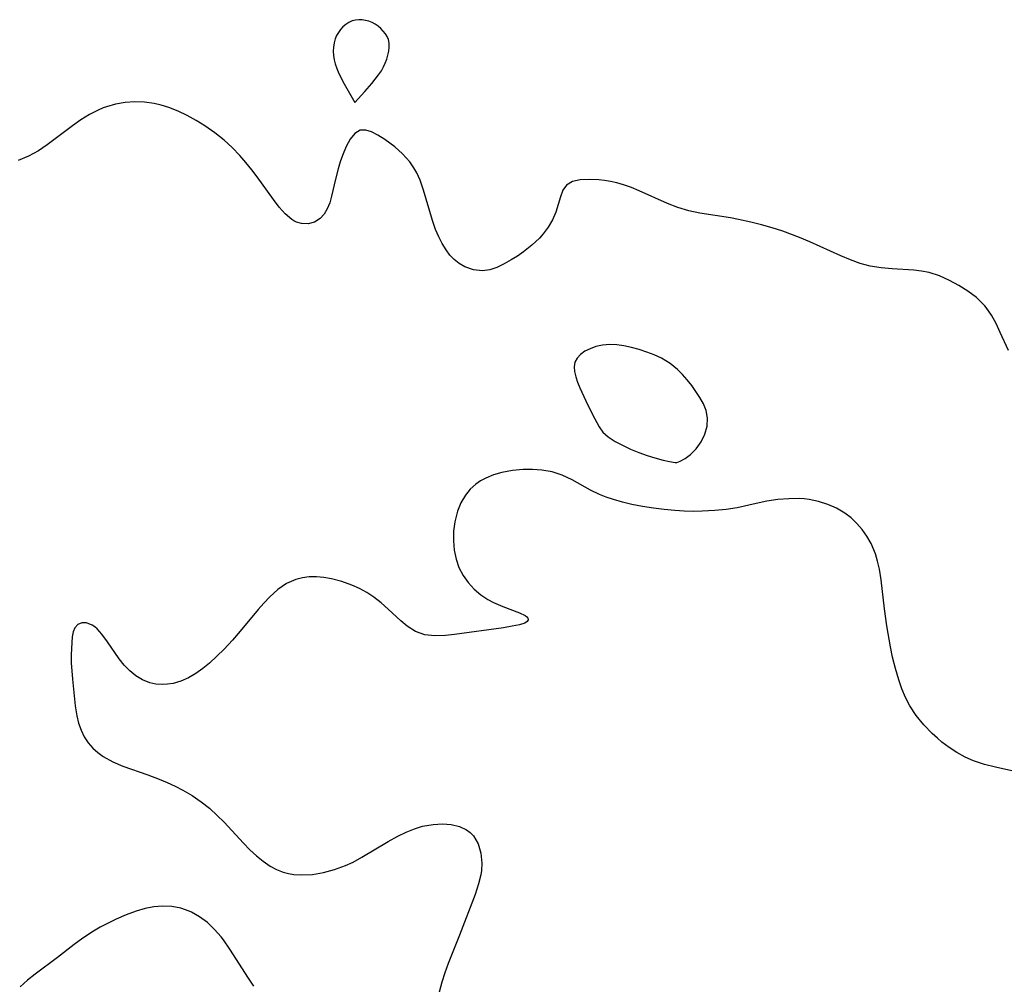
# Model space of a CAD drawing. Header units: metres. Extents: x 1073367 to 1082519, y 1569854 to 1574957.
# Tile 311 of 656: x 1076176 to 1076330, y 1572816 to 1572967. Entities that reach past the tile are written whole.
import ezdxf

# ---------------------------------------------------------------- set-up
doc = ezdxf.new("R2010")
doc.units = ezdxf.units.M
doc.layers.add('CGG_CurvaNivelLidar_v1', color=253, linetype='Continuous', lineweight=30)

msp = doc.modelspace()

# ---------------------------------------------------------------- linework, layer by layer
at = {"layer": 'CGG_CurvaNivelLidar_v1'}
for p, q in [((1076227.0999, 1572965.849, 68), (1076226.6613, 1572965.4851, 68)), ((1076227.5795, 1572966.1493, 68), (1076227.0999, 1572965.849, 68)), ((1076228.0907, 1572966.3795, 68), (1076227.5795, 1572966.1493, 68)), ((1076228.6269, 1572966.5277, 68), (1076228.0907, 1572966.3795, 68)), ((1076229.1432, 1572966.5814, 68), (1076228.6269, 1572966.5277, 68)), ((1076229.668, 1572966.5623, 68), (1076229.1432, 1572966.5814, 68)), ((1076230.193, 1572966.4798, 68), (1076229.668, 1572966.5623, 68)), ((1076230.7095, 1572966.3384, 68), (1076230.193, 1572966.4798, 68)), ((1076231.2086, 1572966.1384, 68), (1076230.7095, 1572966.3384, 68)), ((1076231.6917, 1572965.8731, 68), (1076231.2086, 1572966.1384, 68)), ((1076232.145, 1572965.5568, 68), (1076231.6917, 1572965.8731, 68)), ((1076225.9492, 1572964.6074, 68), (1076225.6706, 1572964.1072, 68)), ((1076226.2802, 1572965.0699, 68), (1076225.9492, 1572964.6074, 68)), ((1076226.6613, 1572965.4851, 68), (1076226.2802, 1572965.0699, 68)), ((1076232.5655, 1572965.2001, 68), (1076232.145, 1572965.5568, 68)), ((1076232.9475, 1572964.8102, 68), (1076232.5655, 1572965.2001, 68)), ((1076233.282, 1572964.3916, 68), (1076232.9475, 1572964.8102, 68)), ((1076233.5563, 1572963.9459, 68), (1076233.282, 1572964.3916, 68)), ((1076225.2835, 1572962.9524, 68), (1076225.1877, 1572962.3068, 68)), ((1076225.4509, 1572963.5752, 68), (1076225.2835, 1572962.9524, 68)), ((1076225.6706, 1572964.1072, 68), (1076225.4509, 1572963.5752, 68)), ((1076233.7526, 1572963.4725, 68), (1076233.5563, 1572963.9459, 68)), ((1076233.8635, 1572962.9006, 68), (1076233.7526, 1572963.4725, 68)), ((1076233.8745, 1572962.3015, 68), (1076233.8635, 1572962.9006, 68)), ((1076225.1877, 1572962.3068, 68), (1076225.1547, 1572961.6479, 68)), ((1076225.1547, 1572961.6479, 68), (1076225.1821, 1572960.984, 68)), ((1076233.6803, 1572961.0603, 68), (1076233.8082, 1572961.6853, 68)), ((1076233.8082, 1572961.6853, 68), (1076233.8745, 1572962.3015, 68)), ((1076225.1821, 1572960.984, 68), (1076225.2745, 1572960.3224, 68)), ((1076225.2745, 1572960.3224, 68), (1076225.4359, 1572959.6799, 68)), ((1076232.9922, 1572959.2056, 68), (1076233.2714, 1572959.813, 68)), ((1076233.2714, 1572959.813, 68), (1076233.5001, 1572960.4338, 68)), ((1076233.5001, 1572960.4338, 68), (1076233.6803, 1572961.0603, 68)), ((1076225.4359, 1572959.6799, 68), (1076225.6944, 1572958.9639, 68)), ((1076225.6944, 1572958.9639, 68), (1076226.0331, 1572958.1867, 68)), ((1076226.0331, 1572958.1867, 68), (1076226.8437, 1572956.578, 68)), ((1076232.22, 1572957.9865, 68), (1076232.6554, 1572958.6225, 68)), ((1076232.6554, 1572958.6225, 68), (1076232.9922, 1572959.2056, 68)), ((1076230.059, 1572955.3653, 68), (1076231.1666, 1572956.6457, 68)), ((1076231.1666, 1572956.6457, 68), (1076232.22, 1572957.9865, 68)), ((1076226.8437, 1572956.578, 68), (1076228.5, 1572953.6434, 68)), ((1076228.5, 1572953.6434, 68), (1076230.059, 1572955.3653, 68)), ((1076192.6658, 1572953.6411, 68), (1076191.1873, 1572953.3932, 68)), ((1076194.1751, 1572953.7503, 68), (1076192.6658, 1572953.6411, 68)), ((1076195.6984, 1572953.7156, 68), (1076194.1751, 1572953.7503, 68)), ((1076197.2198, 1572953.5224, 68), (1076195.6984, 1572953.7156, 68)), ((1076188.4731, 1572952.487, 68), (1076187.1148, 1572951.7713, 68)), ((1076189.241, 1572952.8171, 68), (1076188.4731, 1572952.487, 68)), ((1076189.7575, 1572953.0024, 68), (1076189.241, 1572952.8171, 68)), ((1076191.1873, 1572953.3932, 68), (1076189.7575, 1572953.0024, 68)), ((1076198.313, 1572953.2724, 68), (1076197.2198, 1572953.5224, 68)), ((1076199.4789, 1572952.9024, 68), (1076198.313, 1572953.2724, 68)), ((1076200.9221, 1572952.3215, 68), (1076199.4789, 1572952.9024, 68)), ((1076202.3461, 1572951.635, 68), (1076200.9221, 1572952.3215, 68)), ((1076185.7818, 1572950.9393, 68), (1076184.4696, 1572950.0267, 68)), ((1076187.1148, 1572951.7713, 68), (1076185.7818, 1572950.9393, 68)), ((1076203.7469, 1572950.8596, 68), (1076202.3461, 1572951.635, 68)), ((1076205.1185, 1572950.0056, 68), (1076203.7469, 1572950.8596, 68)), ((1076184.4696, 1572950.0267, 68), (1076180.5048, 1572947.0489, 68)), ((1076206.6469, 1572948.935, 68), (1076205.1185, 1572950.0056, 68)), ((1076229.3632, 1572949.3347, 68), (1076228.5366, 1572948.8389, 68)), ((1076230.2087, 1572949.372, 68), (1076229.3632, 1572949.3347, 68)), ((1076231.1331, 1572949.0855, 68), (1076230.2087, 1572949.372, 68)), ((1076232.1234, 1572948.5662, 68), (1076231.1331, 1572949.0855, 68)), ((1076208.112, 1572947.769, 68), (1076206.6469, 1572948.935, 68)), ((1076209.3652, 1572946.6332, 68), (1076208.112, 1572947.769, 68)), ((1076227.807, 1572947.9509, 68), (1076227.1613, 1572946.7772, 68)), ((1076228.5366, 1572948.8389, 68), (1076227.807, 1572947.9509, 68)), ((1076233.1699, 1572947.8901, 68), (1076232.1234, 1572948.5662, 68)), ((1076234.7417, 1572946.7305, 68), (1076233.1699, 1572947.8901, 68)), ((1076179.1309, 1572946.126, 68), (1076177.6126, 1572945.2896, 68)), ((1076180.5048, 1572947.0489, 68), (1076179.1309, 1572946.126, 68)), ((1076210.5442, 1572945.4218, 68), (1076209.3652, 1572946.6332, 68)), ((1076227.1613, 1572946.7772, 68), (1076226.5924, 1572945.4035, 68)), ((1076235.9605, 1572945.6409, 68), (1076234.7417, 1572946.7305, 68)), ((1076177.6126, 1572945.2896, 68), (1076175.9846, 1572944.6337, 68)), ((1076211.5071, 1572944.3105, 68), (1076210.5442, 1572945.4218, 68)), ((1076226.2454, 1572944.3845, 68), (1076225.9307, 1572943.3255, 68)), ((1076226.5924, 1572945.4035, 68), (1076226.2454, 1572944.3845, 68)), ((1076237.0758, 1572944.3858, 68), (1076235.9605, 1572945.6409, 68)), ((1076237.7019, 1572943.4887, 68), (1076237.0758, 1572944.3858, 68)), ((1076212.4227, 1572943.1664, 68), (1076211.5071, 1572944.3105, 68)), ((1076213.2668, 1572942.0598, 68), (1076212.4227, 1572943.1664, 68)), ((1076225.9307, 1572943.3255, 68), (1076225.5174, 1572941.7284, 68)), ((1076238.1645, 1572942.6774, 68), (1076237.7019, 1572943.4887, 68)), ((1076215.8052, 1572938.5572, 68), (1076213.2668, 1572942.0598, 68)), ((1076225.5174, 1572941.7284, 68), (1076224.8835, 1572939.0466, 68)), ((1076238.6913, 1572941.5256, 68), (1076238.1645, 1572942.6774, 68)), ((1076239.2399, 1572940.0108, 68), (1076238.6913, 1572941.5256, 68)), ((1076262.4764, 1572941.3208, 68), (1076261.5445, 1572940.7693, 68)), ((1076263.6786, 1572941.5937, 68), (1076262.4764, 1572941.3208, 68)), ((1076265.0715, 1572941.6646, 68), (1076263.6786, 1572941.5937, 68)), ((1076266.5902, 1572941.5918, 68), (1076265.0715, 1572941.6646, 68)), ((1076267.4838, 1572941.5, 68), (1076266.5902, 1572941.5918, 68)), ((1076268.3955, 1572941.3566, 68), (1076267.4838, 1572941.5, 68)), ((1076269.4173, 1572941.1211, 68), (1076268.3955, 1572941.3566, 68)), ((1076240.6329, 1572935.2807, 68), (1076239.2399, 1572940.0108, 68)), ((1076260.9814, 1572939.9807, 68), (1076260.5913, 1572938.9709, 68)), ((1076261.5445, 1572940.7693, 68), (1076260.9814, 1572939.9807, 68)), ((1076270.4521, 1572940.8151, 68), (1076269.4173, 1572941.1211, 68)), ((1076271.6717, 1572940.3886, 68), (1076270.4521, 1572940.8151, 68)), ((1076272.8967, 1572939.903, 68), (1076271.6717, 1572940.3886, 68)), ((1076277.2946, 1572937.9136, 68), (1076272.8967, 1572939.903, 68)), ((1076216.7259, 1572937.3442, 68), (1076215.8052, 1572938.5572, 68)), ((1076224.8835, 1572939.0466, 68), (1076224.5872, 1572938.0116, 68)), ((1076260.5913, 1572938.9709, 68), (1076259.8631, 1572936.5645, 68)), ((1076217.662, 1572936.2829, 68), (1076216.7259, 1572937.3442, 68)), ((1076224.212, 1572937.0708, 68), (1076223.715, 1572936.2457, 68)), ((1076224.5872, 1572938.0116, 68), (1076224.212, 1572937.0708, 68)), ((1076278.9251, 1572937.2775, 68), (1076277.2946, 1572937.9136, 68)), ((1076280.6457, 1572936.7782, 68), (1076278.9251, 1572937.2775, 68)), ((1076282.3526, 1572936.4225, 68), (1076280.6457, 1572936.7782, 68)), ((1076218.6583, 1572935.4311, 68), (1076217.662, 1572936.2829, 68)), ((1076219.0065, 1572935.2104, 68), (1076218.6583, 1572935.4311, 68)), ((1076219.4333, 1572934.9964, 68), (1076219.0065, 1572935.2104, 68)), ((1076223.0997, 1572935.5775, 68), (1076222.2172, 1572935.018, 68)), ((1076223.715, 1572936.2457, 68), (1076223.0997, 1572935.5775, 68)), ((1076241.1246, 1572933.8611, 68), (1076240.6329, 1572935.2807, 68)), ((1076259.3533, 1572935.3681, 68), (1076258.6795, 1572934.1922, 68)), ((1076259.8631, 1572936.5645, 68), (1076259.3533, 1572935.3681, 68)), ((1076287.1189, 1572935.6614, 68), (1076282.3526, 1572936.4225, 68)), ((1076288.3887, 1572935.4244, 68), (1076287.1189, 1572935.6614, 68)), ((1076290.277, 1572935.0087, 68), (1076288.3887, 1572935.4244, 68)), ((1076220.2065, 1572934.7639, 68), (1076219.4333, 1572934.9964, 68)), ((1076221.2339, 1572934.7411, 68), (1076220.2065, 1572934.7639, 68)), ((1076222.2172, 1572935.018, 68), (1076221.2339, 1572934.7411, 68)), ((1076241.6026, 1572932.733, 68), (1076241.1246, 1572933.8611, 68)), ((1076258.6795, 1572934.1922, 68), (1076257.9236, 1572933.1845, 68)), ((1076291.9556, 1572934.5822, 68), (1076290.277, 1572935.0087, 68)), ((1076293.6236, 1572934.1077, 68), (1076291.9556, 1572934.5822, 68)), ((1076295.2762, 1572933.5847, 68), (1076293.6236, 1572934.1077, 68)), ((1076297.9135, 1572932.6215, 68), (1076295.2762, 1572933.5847, 68)), ((1076242.1446, 1572931.6681, 68), (1076241.6026, 1572932.733, 68)), ((1076257.3155, 1572932.5108, 68), (1076256.123, 1572931.3918, 68)), ((1076257.9236, 1572933.1845, 68), (1076257.3155, 1572932.5108, 68)), ((1076299.4991, 1572931.951, 68), (1076297.9135, 1572932.6215, 68)), ((1076242.7475, 1572930.6811, 68), (1076242.1446, 1572931.6681, 68)), ((1076243.3438, 1572929.8744, 68), (1076242.7475, 1572930.6811, 68)), ((1076256.123, 1572931.3918, 68), (1076254.8226, 1572930.3654, 68)), ((1076304.3254, 1572929.7397, 68), (1076299.4991, 1572931.951, 68)), ((1076244.0024, 1572929.1664, 68), (1076243.3438, 1572929.8744, 68)), ((1076244.7967, 1572928.5313, 68), (1076244.0024, 1572929.1664, 68)), ((1076252.9247, 1572929.1089, 68), (1076251.801, 1572928.4743, 68)), ((1076253.882, 1572929.7127, 68), (1076252.9247, 1572929.1089, 68)), ((1076254.8226, 1572930.3654, 68), (1076253.882, 1572929.7127, 68)), ((1076305.8397, 1572929.1101, 68), (1076304.3254, 1572929.7397, 68)), ((1076307.3612, 1572928.5696, 68), (1076305.8397, 1572929.1101, 68)), ((1076245.6584, 1572928.0315, 68), (1076244.7967, 1572928.5313, 68)), ((1076247.0213, 1572927.5405, 68), (1076245.6584, 1572928.0315, 68)), ((1076248.4398, 1572927.4019, 68), (1076247.0213, 1572927.5405, 68)), ((1076249.5555, 1572927.5732, 68), (1076248.4398, 1572927.4019, 68)), ((1076250.6769, 1572927.9479, 68), (1076249.5555, 1572927.5732, 68)), ((1076251.801, 1572928.4743, 68), (1076250.6769, 1572927.9479, 68)), ((1076308.897, 1572928.157, 68), (1076307.3612, 1572928.5696, 68)), ((1076310.6274, 1572927.8764, 68), (1076308.897, 1572928.157, 68)), ((1076312.3671, 1572927.7213, 68), (1076310.6274, 1572927.8764, 68)), ((1076315.7208, 1572927.5109, 68), (1076312.3671, 1572927.7213, 68)), ((1076316.9422, 1572927.3778, 68), (1076315.7208, 1572927.5109, 68)), ((1076318.1298, 1572927.1495, 68), (1076316.9422, 1572927.3778, 68)), ((1076319.7367, 1572926.6154, 68), (1076318.1298, 1572927.1495, 68)), ((1076321.2985, 1572925.9016, 68), (1076319.7367, 1572926.6154, 68)), ((1076322.7586, 1572925.1268, 68), (1076321.2985, 1572925.9016, 68)), ((1076324.1703, 1572924.2561, 68), (1076322.7586, 1572925.1268, 68)), ((1076325.4914, 1572923.2635, 68), (1076324.1703, 1572924.2561, 68)), ((1076326.8146, 1572921.9472, 68), (1076325.4914, 1572923.2635, 68)), ((1076327.0377, 1572921.6713, 68), (1076326.8146, 1572921.9472, 68)), ((1076327.8533, 1572920.478, 68), (1076327.0377, 1572921.6713, 68)), ((1076328.5679, 1572919.1801, 68), (1076327.8533, 1572920.478, 68)), ((1076329.2208, 1572917.8094, 68), (1076328.5679, 1572919.1801, 68)), ((1076330.4839, 1572914.9579, 68), (1076329.2208, 1572917.8094, 68)), ((1076265.2153, 1572915.2636, 68.5), (1076264.4206, 1572914.8501, 68.5)), ((1076266.095, 1572915.589, 68.5), (1076265.2153, 1572915.2636, 68.5)), ((1076267.1699, 1572915.8352, 68.5), (1076266.095, 1572915.589, 68.5)), ((1076268.2998, 1572915.9318, 68.5), (1076267.1699, 1572915.8352, 68.5)), ((1076269.38, 1572915.8757, 68.5), (1076268.2998, 1572915.9318, 68.5)), ((1076270.4809, 1572915.7115, 68.5), (1076269.38, 1572915.8757, 68.5)), ((1076271.68, 1572915.4528, 68.5), (1076270.4809, 1572915.7115, 68.5)), ((1076272.8827, 1572915.1259, 68.5), (1076271.68, 1572915.4528, 68.5)), ((1076263.2012, 1572913.7881, 68.5), (1076262.8561, 1572913.1395, 68.5)), ((1076263.7376, 1572914.3574, 68.5), (1076263.2012, 1572913.7881, 68.5)), ((1076264.4206, 1572914.8501, 68.5), (1076263.7376, 1572914.3574, 68.5)), ((1076274.0748, 1572914.7366, 68.5), (1076272.8827, 1572915.1259, 68.5)), ((1076275.2416, 1572914.2832, 68.5), (1076274.0748, 1572914.7366, 68.5)), ((1076276.3662, 1572913.7568, 68.5), (1076275.2416, 1572914.2832, 68.5)), ((1076277.7299, 1572912.935, 68.5), (1076276.3662, 1572913.7568, 68.5)), ((1076262.8561, 1572913.1395, 68.5), (1076262.7386, 1572912.4402, 68.5)), ((1076262.7386, 1572912.4402, 68.5), (1076262.7969, 1572911.678, 68.5)), ((1076278.8578, 1572912.0252, 68.5), (1076277.7299, 1572912.935, 68.5)), ((1076262.7969, 1572911.678, 68.5), (1076262.9879, 1572910.8674, 68.5)), ((1076262.9879, 1572910.8674, 68.5), (1076263.2754, 1572910.0194, 68.5)), ((1076279.6494, 1572911.2422, 68.5), (1076278.8578, 1572912.0252, 68.5)), ((1076280.3916, 1572910.4019, 68.5), (1076279.6494, 1572911.2422, 68.5)), ((1076263.2754, 1572910.0194, 68.5), (1076263.6294, 1572909.1429, 68.5)), ((1076263.6294, 1572909.1429, 68.5), (1076264.5504, 1572907.1266, 68.5)), ((1076281.0886, 1572909.5187, 68.5), (1076280.3916, 1572910.4019, 68.5)), ((1076281.7401, 1572908.6043, 68.5), (1076281.0886, 1572909.5187, 68.5)), ((1076282.3416, 1572907.6675, 68.5), (1076281.7401, 1572908.6043, 68.5)), ((1076282.8967, 1572906.6835, 68.5), (1076282.3416, 1572907.6675, 68.5)), ((1076264.5504, 1572907.1266, 68.5), (1076265.6021, 1572905.0042, 68.5)), ((1076283.3152, 1572905.6035, 68.5), (1076282.8967, 1572906.6835, 68.5)), ((1076265.6021, 1572905.0042, 68.5), (1076266.6155, 1572903.0584, 68.5)), ((1076283.5278, 1572904.4259, 68.5), (1076283.3152, 1572905.6035, 68.5)), ((1076283.4859, 1572903.2008, 68.5), (1076283.5278, 1572904.4259, 68.5)), ((1076266.6155, 1572903.0584, 68.5), (1076267.2037, 1572902.215, 68.5)), ((1076283.1424, 1572901.924, 68.5), (1076283.4859, 1572903.2008, 68.5)), ((1076267.2037, 1572902.215, 68.5), (1076268.0349, 1572901.4854, 68.5)), ((1076268.0349, 1572901.4854, 68.5), (1076269.1169, 1572900.7993, 68.5)), ((1076282.5458, 1572900.7175, 68.5), (1076283.1424, 1572901.924, 68.5)), ((1076269.1169, 1572900.7993, 68.5), (1076270.2809, 1572900.1878, 68.5)), ((1076270.2809, 1572900.1878, 68.5), (1076271.5397, 1572899.6111, 68.5)), ((1076281.7693, 1572899.6454, 68.5), (1076282.5458, 1572900.7175, 68.5)), ((1076271.5397, 1572899.6111, 68.5), (1076272.8395, 1572899.0839, 68.5)), ((1076272.8395, 1572899.0839, 68.5), (1076274.1267, 1572898.6209, 68.5)), ((1076274.1267, 1572898.6209, 68.5), (1076275.3481, 1572898.2352, 68.5)), ((1076280.0396, 1572898.1415, 68.5), (1076280.8891, 1572898.7651, 68.5)), ((1076280.8891, 1572898.7651, 68.5), (1076281.7693, 1572899.6454, 68.5)), ((1076275.3481, 1572898.2352, 68.5), (1076276.6377, 1572897.8886, 68.5)), ((1076276.6377, 1572897.8886, 68.5), (1076277.6335, 1572897.6634, 68.5)), ((1076277.6335, 1572897.6634, 68.5), (1076278.5, 1572897.5088, 68.5)), ((1076278.5, 1572897.5088, 68.5), (1076278.7353, 1572897.512, 68.5)), ((1076278.7353, 1572897.512, 68.5), (1076279.2846, 1572897.7252, 68.5)), ((1076279.2846, 1572897.7252, 68.5), (1076280.0396, 1572898.1415, 68.5)), ((1076250.1545, 1572895.5792, 68.5), (1076248.9326, 1572895.0743, 68.5)), ((1076251.4472, 1572895.9534, 68.5), (1076250.1545, 1572895.5792, 68.5)), ((1076253.0983, 1572896.2567, 68.5), (1076251.4472, 1572895.9534, 68.5)), ((1076254.7851, 1572896.4072, 68.5), (1076253.0983, 1572896.2567, 68.5)), ((1076256.2562, 1572896.4198, 68.5), (1076254.7851, 1572896.4072, 68.5)), ((1076257.7109, 1572896.3149, 68.5), (1076256.2562, 1572896.4198, 68.5)), ((1076259.325, 1572896.0334, 68.5), (1076257.7109, 1572896.3149, 68.5)), ((1076260.8639, 1572895.5555, 68.5), (1076259.325, 1572896.0334, 68.5)), ((1076262.4223, 1572894.8141, 68.5), (1076260.8639, 1572895.5555, 68.5)), ((1076247.4141, 1572894.1349, 68.5), (1076246.5211, 1572893.3293, 68.5)), ((1076248.146, 1572894.641, 68.5), (1076247.4141, 1572894.1349, 68.5)), ((1076248.9326, 1572895.0743, 68.5), (1076248.146, 1572894.641, 68.5)), ((1076265.2831, 1572893.2082, 68.5), (1076262.4223, 1572894.8141, 68.5)), ((1076245.761, 1572892.3984, 68.5), (1076245.0703, 1572891.2008, 68.5)), ((1076246.5211, 1572893.3293, 68.5), (1076245.761, 1572892.3984, 68.5)), ((1076266.6779, 1572892.5329, 68.5), (1076265.2831, 1572893.2082, 68.5)), ((1076267.7552, 1572892.1035, 68.5), (1076266.6779, 1572892.5329, 68.5)), ((1076268.8679, 1572891.7285, 68.5), (1076267.7552, 1572892.1035, 68.5)), ((1076245.0703, 1572891.2008, 68.5), (1076244.5499, 1572889.8917, 68.5)), ((1076270.2793, 1572891.3253, 68.5), (1076268.8679, 1572891.7285, 68.5)), ((1076271.7242, 1572890.98, 68.5), (1076270.2793, 1572891.3253, 68.5)), ((1076273.4165, 1572890.6474, 68.5), (1076271.7242, 1572890.98, 68.5)), ((1076275.1308, 1572890.3731, 68.5), (1076273.4165, 1572890.6474, 68.5)), ((1076291.1395, 1572891.1136, 68.5), (1076288.1882, 1572890.44, 68.5)), ((1076292.8133, 1572891.4559, 68.5), (1076291.1395, 1572891.1136, 68.5)), ((1076294.5088, 1572891.7139, 68.5), (1076292.8133, 1572891.4559, 68.5)), ((1076296.2099, 1572891.8645, 68.5), (1076294.5088, 1572891.7139, 68.5)), ((1076297.8999, 1572891.8759, 68.5), (1076296.2099, 1572891.8645, 68.5)), ((1076298.6113, 1572891.8282, 68.5), (1076297.8999, 1572891.8759, 68.5)), ((1076299.4183, 1572891.7273, 68.5), (1076298.6113, 1572891.8282, 68.5)), ((1076300.8859, 1572891.4199, 68.5), (1076299.4183, 1572891.7273, 68.5)), ((1076302.3087, 1572890.9657, 68.5), (1076300.8859, 1572891.4199, 68.5)), ((1076303.6688, 1572890.3678, 68.5), (1076302.3087, 1572890.9657, 68.5)), ((1076244.5499, 1572889.8917, 68.5), (1076244.1266, 1572888.2268, 68.5)), ((1076276.7951, 1572890.1581, 68.5), (1076275.1308, 1572890.3731, 68.5)), ((1076278.4644, 1572889.998, 68.5), (1076276.7951, 1572890.1581, 68.5)), ((1076279.8894, 1572889.9126, 68.5), (1076278.4644, 1572889.998, 68.5)), ((1076281.3094, 1572889.8782, 68.5), (1076279.8894, 1572889.9126, 68.5)), ((1076282.7198, 1572889.8986, 68.5), (1076281.3094, 1572889.8782, 68.5)), ((1076284.6782, 1572890.0159, 68.5), (1076282.7198, 1572889.8986, 68.5)), ((1076286.4513, 1572890.1825, 68.5), (1076284.6782, 1572890.0159, 68.5)), ((1076288.1882, 1572890.44, 68.5), (1076286.4513, 1572890.1825, 68.5)), ((1076304.9437, 1572889.6199, 68.5), (1076303.6688, 1572890.3678, 68.5)), ((1076305.9364, 1572888.8658, 68.5), (1076304.9437, 1572889.6199, 68.5)), ((1076244.1266, 1572888.2268, 68.5), (1076243.9299, 1572886.7715, 68.5)), ((1076306.8475, 1572888.0093, 68.5), (1076305.9364, 1572888.8658, 68.5)), ((1076307.6725, 1572887.0618, 68.5), (1076306.8475, 1572888.0093, 68.5)), ((1076243.9299, 1572886.7715, 68.5), (1076243.8848, 1572885.3, 68.5)), ((1076308.4256, 1572885.9962, 68.5), (1076307.6725, 1572887.0618, 68.5)), ((1076309.0705, 1572884.8496, 68.5), (1076308.4256, 1572885.9962, 68.5)), ((1076243.8848, 1572885.3, 68.5), (1076244.0061, 1572883.838, 68.5)), ((1076309.7304, 1572883.2644, 68.5), (1076309.0705, 1572884.8496, 68.5)), ((1076244.0061, 1572883.838, 68.5), (1076244.3002, 1572882.4507, 68.5)), ((1076310.0836, 1572882.0963, 68.5), (1076309.7304, 1572883.2644, 68.5)), ((1076244.3002, 1572882.4507, 68.5), (1076244.7664, 1572881.121, 68.5)), ((1076310.3608, 1572880.8906, 68.5), (1076310.0836, 1572882.0963, 68.5)), ((1076244.7664, 1572881.121, 68.5), (1076245.4049, 1572879.8759, 68.5)), ((1076245.4049, 1572879.8759, 68.5), (1076246.1958, 1572878.7654, 68.5)), ((1076310.6417, 1572879.2044, 68.5), (1076310.3608, 1572880.8906, 68.5)), ((1076217.8671, 1572878.6162, 68.5), (1076216.5142, 1572877.6865, 68.5)), ((1076219.3068, 1572879.2781, 68.5), (1076217.8671, 1572878.6162, 68.5)), ((1076220.3265, 1572879.5405, 68.5), (1076219.3068, 1572879.2781, 68.5)), ((1076221.381, 1572879.6671, 68.5), (1076220.3265, 1572879.5405, 68.5)), ((1076222.5226, 1572879.6733, 68.5), (1076221.381, 1572879.6671, 68.5)), ((1076223.682, 1572879.5685, 68.5), (1076222.5226, 1572879.6733, 68.5)), ((1076224.8503, 1572879.3698, 68.5), (1076223.682, 1572879.5685, 68.5)), ((1076226.4597, 1572878.9609, 68.5), (1076224.8503, 1572879.3698, 68.5)), ((1076228.0404, 1572878.3968, 68.5), (1076226.4597, 1572878.9609, 68.5)), ((1076229.2306, 1572877.8472, 68.5), (1076228.0404, 1572878.3968, 68.5)), ((1076246.1958, 1572878.7654, 68.5), (1076247.1219, 1572877.7677, 68.5)), ((1076311.1722, 1572874.6812, 68.5), (1076310.6417, 1572879.2044, 68.5)), ((1076216.5142, 1572877.6865, 68.5), (1076215.2377, 1572876.5521, 68.5)), ((1076230.3767, 1572877.2079, 68.5), (1076229.2306, 1572877.8472, 68.5)), ((1076231.4687, 1572876.487, 68.5), (1076230.3767, 1572877.2079, 68.5)), ((1076247.1219, 1572877.7677, 68.5), (1076248.1511, 1572876.8902, 68.5)), ((1076248.1511, 1572876.8902, 68.5), (1076249.256, 1572876.1461, 68.5)), ((1076214.3172, 1572875.5892, 68.5), (1076213.4219, 1572874.5626, 68.5)), ((1076215.2377, 1572876.5521, 68.5), (1076214.3172, 1572875.5892, 68.5)), ((1076232.6188, 1572875.595, 68.5), (1076231.4687, 1572876.487, 68.5)), ((1076233.7001, 1572874.6498, 68.5), (1076232.6188, 1572875.595, 68.5)), ((1076249.256, 1572876.1461, 68.5), (1076250.1737, 1572875.6548, 68.5)), ((1076250.1737, 1572875.6548, 68.5), (1076251.627, 1572875.023, 68.5)), ((1076213.4219, 1572874.5626, 68.5), (1076210.6351, 1572871.1846, 68.5)), ((1076235.6882, 1572872.7871, 68.5), (1076233.7001, 1572874.6498, 68.5)), ((1076251.627, 1572875.023, 68.5), (1076254.1996, 1572874.0547, 68.5)), ((1076254.1996, 1572874.0547, 68.5), (1076255.0919, 1572873.6168, 68.5)), ((1076311.5359, 1572872.0059, 68.5), (1076311.1722, 1572874.6812, 68.5)), ((1076185.3029, 1572872.2203, 68.5), (1076184.829, 1572871.7365, 68.5)), ((1076185.9274, 1572872.4758, 68.5), (1076185.3029, 1572872.2203, 68.5)), ((1076186.6462, 1572872.4824, 68.5), (1076185.9274, 1572872.4758, 68.5)), ((1076187.5358, 1572872.1485, 68.5), (1076186.6462, 1572872.4824, 68.5)), ((1076187.9444, 1572871.8748, 68.5), (1076187.5358, 1572872.1485, 68.5)), ((1076236.6733, 1572871.9697, 68.5), (1076235.6882, 1572872.7871, 68.5)), ((1076254.1833, 1572872.1914, 68.5), (1076253.0381, 1572871.9541, 68.5)), ((1076255.0402, 1572872.4658, 68.5), (1076254.1833, 1572872.1914, 68.5)), ((1076255.4147, 1572872.6954, 68.5), (1076255.0402, 1572872.4658, 68.5)), ((1076255.0919, 1572873.6168, 68.5), (1076255.3621, 1572873.4075, 68.5)), ((1076255.3621, 1572873.4075, 68.5), (1076255.4964, 1572873.2384, 68.5)), ((1076255.5623, 1572872.9737, 68.5), (1076255.4147, 1572872.6954, 68.5)), ((1076255.4964, 1572873.2384, 68.5), (1076255.5429, 1572873.1363, 68.5)), ((1076255.5429, 1572873.1363, 68.5), (1076255.5623, 1572872.9737, 68.5)), ((1076184.5593, 1572871.0969, 68.5), (1076184.412, 1572870.3008, 68.5)), ((1076184.829, 1572871.7365, 68.5), (1076184.5593, 1572871.0969, 68.5)), ((1076188.3181, 1572871.5572, 68.5), (1076187.9444, 1572871.8748, 68.5)), ((1076189.0623, 1572870.7417, 68.5), (1076188.3181, 1572871.5572, 68.5)), ((1076189.932, 1572869.5491, 68.5), (1076189.0623, 1572870.7417, 68.5)), ((1076210.6351, 1572871.1846, 68.5), (1076209.4022, 1572869.7684, 68.5)), ((1076238.0045, 1572871.161, 68.5), (1076236.6733, 1572871.9697, 68.5)), ((1076239.451, 1572870.6471, 68.5), (1076238.0045, 1572871.161, 68.5)), ((1076241.005, 1572870.4656, 68.5), (1076239.451, 1572870.6471, 68.5)), ((1076244.0686, 1572870.6611, 68.5), (1076242.6443, 1572870.5193, 68.5)), ((1076251.6881, 1572871.7388, 68.5), (1076244.0686, 1572870.6611, 68.5)), ((1076253.0381, 1572871.9541, 68.5), (1076251.6881, 1572871.7388, 68.5)), ((1076312.0853, 1572868.7525, 68.5), (1076311.5359, 1572872.0059, 68.5)), ((1076184.412, 1572870.3008, 68.5), (1076184.2788, 1572868.4674, 68.5)), ((1076191.7371, 1572866.8952, 68.5), (1076189.932, 1572869.5491, 68.5)), ((1076209.4022, 1572869.7684, 68.5), (1076208.1278, 1572868.4023, 68.5)), ((1076242.6443, 1572870.5193, 68.5), (1076241.005, 1572870.4656, 68.5)), ((1076184.2788, 1572868.4674, 68.5), (1076184.2529, 1572867.4918, 68.5)), ((1076208.1278, 1572868.4023, 68.5), (1076206.9916, 1572867.2766, 68.5)), ((1076312.4223, 1572867.1315, 68.5), (1076312.0853, 1572868.7525, 68.5)), ((1076184.2529, 1572867.4918, 68.5), (1076184.2713, 1572866.2806, 68.5)), ((1076184.2713, 1572866.2806, 68.5), (1076184.4376, 1572863.7155, 68.5)), ((1076192.5312, 1572865.8976, 68.5), (1076191.7371, 1572866.8952, 68.5)), ((1076205.8295, 1572866.2191, 68.5), (1076204.7859, 1572865.3609, 68.5)), ((1076206.9916, 1572867.2766, 68.5), (1076205.8295, 1572866.2191, 68.5)), ((1076312.8702, 1572865.3489, 68.5), (1076312.4223, 1572867.1315, 68.5)), ((1076193.4081, 1572864.989, 68.5), (1076192.5312, 1572865.8976, 68.5)), ((1076194.3634, 1572864.224, 68.5), (1076193.4081, 1572864.989, 68.5)), ((1076203.7122, 1572864.5973, 68.5), (1076202.5625, 1572863.9371, 68.5)), ((1076204.7859, 1572865.3609, 68.5), (1076203.7122, 1572864.5973, 68.5)), ((1076313.3927, 1572863.607, 68.5), (1076312.8702, 1572865.3489, 68.5)), ((1076184.4376, 1572863.7155, 68.5), (1076184.8846, 1572859.5322, 68.5)), ((1076195.4001, 1572863.6074, 68.5), (1076194.3634, 1572864.224, 68.5)), ((1076196.5028, 1572863.1618, 68.5), (1076195.4001, 1572863.6074, 68.5)), ((1076197.4579, 1572862.9399, 68.5), (1076196.5028, 1572863.1618, 68.5)), ((1076198.4363, 1572862.8595, 68.5), (1076197.4579, 1572862.9399, 68.5)), ((1076200.1796, 1572863.0591, 68.5), (1076199.3067, 1572862.9079, 68.5)), ((1076201.3805, 1572863.4196, 68.5), (1076200.1796, 1572863.0591, 68.5)), ((1076202.5625, 1572863.9371, 68.5), (1076201.3805, 1572863.4196, 68.5)), ((1076313.8827, 1572862.2093, 68.5), (1076313.3927, 1572863.607, 68.5)), ((1076199.3067, 1572862.9079, 68.5), (1076198.4363, 1572862.8595, 68.5)), ((1076314.4443, 1572860.859, 68.5), (1076313.8827, 1572862.2093, 68.5)), ((1076315.1025, 1572859.5714, 68.5), (1076314.4443, 1572860.859, 68.5)), ((1076184.8846, 1572859.5322, 68.5), (1076185.1336, 1572857.9965, 68.5)), ((1076316.1187, 1572858.0248, 68.5), (1076315.1025, 1572859.5714, 68.5)), ((1076185.1336, 1572857.9965, 68.5), (1076185.419, 1572856.8473, 68.5)), ((1076185.419, 1572856.8473, 68.5), (1076185.8043, 1572855.7458, 68.5)), ((1076317.2919, 1572856.5894, 68.5), (1076316.1187, 1572858.0248, 68.5)), ((1076185.8043, 1572855.7458, 68.5), (1076186.304, 1572854.7091, 68.5)), ((1076318.5831, 1572855.2515, 68.5), (1076317.2919, 1572856.5894, 68.5)), ((1076319.4039, 1572854.4949, 68.5), (1076318.5831, 1572855.2515, 68.5)), ((1076186.304, 1572854.7091, 68.5), (1076186.9094, 1572853.7839, 68.5)), ((1076186.9094, 1572853.7839, 68.5), (1076187.632, 1572852.9464, 68.5)), ((1076320.104, 1572853.9049, 68.5), (1076319.4039, 1572854.4949, 68.5)), ((1076321.2574, 1572853.0371, 68.5), (1076320.104, 1572853.9049, 68.5)), ((1076187.632, 1572852.9464, 68.5), (1076188.3988, 1572852.2578, 68.5)), ((1076188.3988, 1572852.2578, 68.5), (1076189.2485, 1572851.6495, 68.5)), ((1076322.4653, 1572852.253, 68.5), (1076321.2574, 1572853.0371, 68.5)), ((1076323.7254, 1572851.5631, 68.5), (1076322.4653, 1572852.253, 68.5)), ((1076189.2485, 1572851.6495, 68.5), (1076190.7284, 1572850.8362, 68.5)), ((1076190.7284, 1572850.8362, 68.5), (1076192.3319, 1572850.1536, 68.5)), ((1076325.0379, 1572850.9827, 68.5), (1076323.7254, 1572851.5631, 68.5)), ((1076326.74, 1572850.4228, 68.5), (1076325.0379, 1572850.9827, 68.5)), ((1076192.3319, 1572850.1536, 68.5), (1076196.1981, 1572848.7916, 68.5)), ((1076328.5019, 1572849.9769, 68.5), (1076326.74, 1572850.4228, 68.5)), ((1076335.3986, 1572848.4539, 68.5), (1076328.5019, 1572849.9769, 68.5)), ((1076196.1981, 1572848.7916, 68.5), (1076198.0036, 1572848.122, 68.5)), ((1076198.0036, 1572848.122, 68.5), (1076199.2566, 1572847.5991, 68.5)), ((1076199.2566, 1572847.5991, 68.5), (1076200.4882, 1572847.0254, 68.5)), ((1076200.4882, 1572847.0254, 68.5), (1076201.6909, 1572846.3967, 68.5)), ((1076201.6909, 1572846.3967, 68.5), (1076203.1313, 1572845.5365, 68.5)), ((1076203.1313, 1572845.5365, 68.5), (1076204.5111, 1572844.5916, 68.5)), ((1076204.5111, 1572844.5916, 68.5), (1076205.8234, 1572843.5668, 68.5)), ((1076205.8234, 1572843.5668, 68.5), (1076207.0577, 1572842.4629, 68.5)), ((1076207.0577, 1572842.4629, 68.5), (1076208.131, 1572841.3768, 68.5)), ((1076208.131, 1572841.3768, 68.5), (1076211.1351, 1572838.1218, 68.5)), ((1076236.5131, 1572839.8538, 68.5), (1076237.8008, 1572840.372, 68.5)), ((1076237.8008, 1572840.372, 68.5), (1076239.0915, 1572840.7624, 68.5)), ((1076239.0915, 1572840.7624, 68.5), (1076240.7475, 1572841.0457, 68.5)), ((1076240.7475, 1572841.0457, 68.5), (1076242.1845, 1572841.1203, 68.5)), ((1076242.1845, 1572841.1203, 68.5), (1076243.5581, 1572841.0265, 68.5)), ((1076243.5581, 1572841.0265, 68.5), (1076244.8284, 1572840.74, 68.5)), ((1076244.8284, 1572840.74, 68.5), (1076245.9473, 1572840.223, 68.5)), ((1076245.9473, 1572840.223, 68.5), (1076246.516, 1572839.7927, 68.5)), ((1076229.615, 1572835.9409, 68.5), (1076233.6989, 1572838.4, 68.5)), ((1076233.6989, 1572838.4, 68.5), (1076235.2313, 1572839.2377, 68.5)), ((1076235.2313, 1572839.2377, 68.5), (1076236.5131, 1572839.8538, 68.5)), ((1076246.516, 1572839.7927, 68.5), (1076247.0076, 1572839.2744, 68.5)), ((1076247.0076, 1572839.2744, 68.5), (1076247.741, 1572838.0366, 68.5)), ((1076211.1351, 1572838.1218, 68.5), (1076212.1539, 1572837.0874, 68.5)), ((1076212.1539, 1572837.0874, 68.5), (1076213.169, 1572836.1536, 68.5)), ((1076247.741, 1572838.0366, 68.5), (1076248.1803, 1572836.5816, 68.5)), ((1076213.169, 1572836.1536, 68.5), (1076214.2198, 1572835.3037, 68.5)), ((1076214.2198, 1572835.3037, 68.5), (1076215.3099, 1572834.5604, 68.5)), ((1076228.2338, 1572835.1866, 68.5), (1076229.615, 1572835.9409, 68.5)), ((1076248.1803, 1572836.5816, 68.5), (1076248.3283, 1572834.9811, 68.5)), ((1076215.3099, 1572834.5604, 68.5), (1076216.2985, 1572834.0204, 68.5)), ((1076216.2985, 1572834.0204, 68.5), (1076217.3276, 1572833.6068, 68.5)), ((1076223.6225, 1572833.5394, 68.5), (1076225.3419, 1572833.9962, 68.5)), ((1076225.3419, 1572833.9962, 68.5), (1076227.0368, 1572834.6245, 68.5)), ((1076227.0368, 1572834.6245, 68.5), (1076228.2338, 1572835.1866, 68.5)), ((1076248.2597, 1572833.8654, 68.5), (1076248.1542, 1572833.1625, 68.5)), ((1076248.3283, 1572834.9811, 68.5), (1076248.2597, 1572833.8654, 68.5)), ((1076217.3276, 1572833.6068, 68.5), (1076218.1517, 1572833.3875, 68.5)), ((1076218.1517, 1572833.3875, 68.5), (1076218.9996, 1572833.2484, 68.5)), ((1076218.9996, 1572833.2484, 68.5), (1076220.2049, 1572833.1712, 68.5)), ((1076220.2049, 1572833.1712, 68.5), (1076221.9023, 1572833.2581, 68.5)), ((1076221.9023, 1572833.2581, 68.5), (1076223.6225, 1572833.5394, 68.5)), ((1076248.1542, 1572833.1625, 68.5), (1076247.833, 1572831.7804, 68.5)), ((1076247.833, 1572831.7804, 68.5), (1076247.2981, 1572830.1106, 68.5)), ((1076247.2981, 1572830.1106, 68.5), (1076244.8424, 1572823.7962, 68.5)), ((1076195.7855, 1572827.9119, 68.5), (1076194.4203, 1572827.5175, 68.5)), ((1076197.1475, 1572828.1877, 68.5), (1076195.7855, 1572827.9119, 68.5)), ((1076198.5013, 1572828.3128, 68.5), (1076197.1475, 1572828.1877, 68.5)), ((1076199.9392, 1572828.2466, 68.5), (1076198.5013, 1572828.3128, 68.5)), ((1076201.3424, 1572827.9793, 68.5), (1076199.9392, 1572828.2466, 68.5)), ((1076202.6902, 1572827.5185, 68.5), (1076201.3424, 1572827.9793, 68.5)), ((1076191.2731, 1572826.2731, 68.5), (1076190.0122, 1572825.6664, 68.5)), ((1076192.8414, 1572826.9448, 68.5), (1076191.2731, 1572826.2731, 68.5)), ((1076194.4203, 1572827.5175, 68.5), (1076192.8414, 1572826.9448, 68.5)), ((1076203.0072, 1572827.3766, 68.5), (1076202.6902, 1572827.5185, 68.5)), ((1076204.2955, 1572826.6444, 68.5), (1076203.0072, 1572827.3766, 68.5)), ((1076205.4998, 1572825.7305, 68.5), (1076204.2955, 1572826.6444, 68.5)), ((1076188.7695, 1572825.0119, 68.5), (1076187.7146, 1572824.4063, 68.5)), ((1076190.0122, 1572825.6664, 68.5), (1076188.7695, 1572825.0119, 68.5)), ((1076206.6218, 1572824.6703, 68.5), (1076205.4998, 1572825.7305, 68.5)), ((1076207.6585, 1572823.4894, 68.5), (1076206.6218, 1572824.6703, 68.5)), ((1076186.0601, 1572823.3253, 68.5), (1076184.7276, 1572822.3448, 68.5)), ((1076187.7146, 1572824.4063, 68.5), (1076186.0601, 1572823.3253, 68.5)), ((1076208.0082, 1572823.0401, 68.5), (1076207.6585, 1572823.4894, 68.5)), ((1076209.0188, 1572821.6034, 68.5), (1076208.0082, 1572823.0401, 68.5)), ((1076244.8424, 1572823.7962, 68.5), (1076243.0541, 1572819.3474, 68.5)), ((1076184.7276, 1572822.3448, 68.5), (1076182.111, 1572820.3115, 68.5)), ((1076211.9019, 1572817.0519, 68.5), (1076209.0188, 1572821.6034, 68.5)), ((1076182.111, 1572820.3115, 68.5), (1076178.6498, 1572817.717, 68.5)), ((1076243.0541, 1572819.3474, 68.5), (1076242.5333, 1572817.8916, 68.5)), ((1076178.6498, 1572817.717, 68.5), (1076177.4329, 1572816.7522, 68.5)), ((1076212.7468, 1572815.8398, 68.5), (1076211.9019, 1572817.0519, 68.5)), ((1076242.5333, 1572817.8916, 68.5), (1076242.0693, 1572816.4279, 68.5)), ((1076177.4329, 1572816.7522, 68.5), (1076176.2702, 1572815.734, 68.5)), ((1076242.0693, 1572816.4279, 68.5), (1076241.6536, 1572814.8618, 68.5))]:
    msp.add_line(p, q, dxfattribs=at)

doc.saveas('drawing.dxf')
